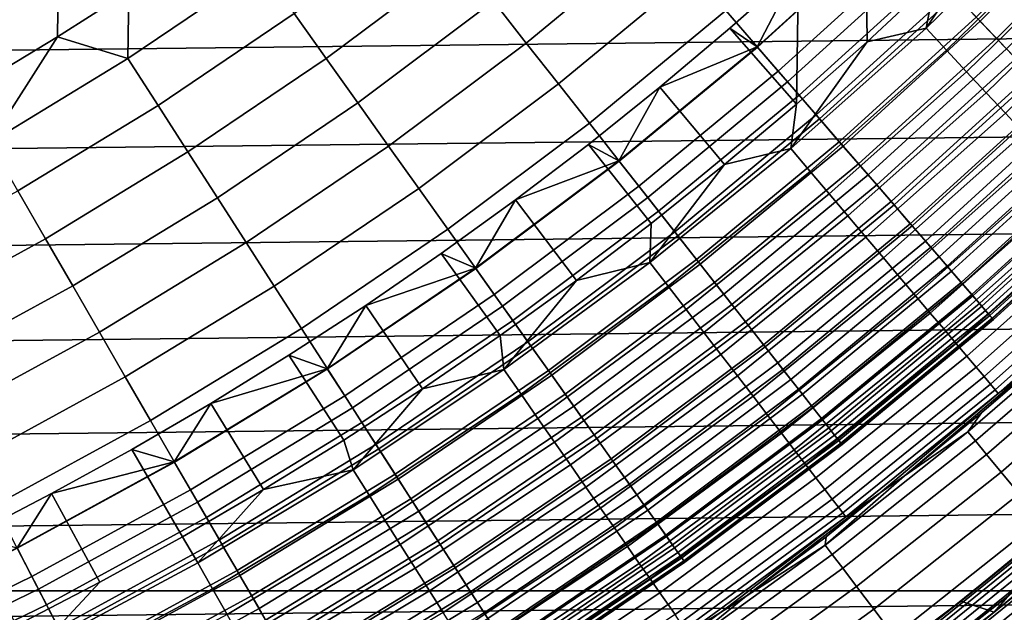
# Model space of a CAD drawing. Header units: metres. Extents: x -109 to 109, y -342 to 66.
# Tile 291 of 512: x 8.79 to 13.81, y -17.36 to -14.34. Entities that reach past the tile are written whole.
import ezdxf

# ---------------------------------------------------------------- set-up
doc = ezdxf.new("R2010")
doc.units = ezdxf.units.M
doc.layers.add('solid_K_24_62_16_000B91', color=7, linetype='CONTINUOUS')

msp = doc.modelspace()

# ---------------------------------------------------------------- linework, layer by layer
at = {"layer": 'solid_K_24_62_16_000B91'}
for points in [[(8.9871, 14.430246, -67), (8.618526, -14.653359, -67), (8.244316, -14.86712, -67), (8.618512, 14.653368, -67)], [(9.349984, 14.197808, -67), (8.987115, -14.430237, -67), (8.618526, -14.653359, -67), (8.9871, 14.430246, -67)], [(9.706759, 13.956317, -67), (9.349999, -14.197799, -67), (8.987115, -14.430237, -67), (9.349984, 14.197808, -67)], [(45.123234, -10.159115, -21), (13.588554, -26.315308, -21), (14.160499, -26.012009, -21)], [(46.083359, -10.223756, -21), (13.588554, -26.315308, -21), (45.123234, -10.159115, -21)], [(46.083359, -10.223756, -21), (13.01011, -26.606041, -21), (13.588554, -26.315308, -21)], [(46.083359, -10.223756, -21), (47.042538, -10.245252, -21), (13.01011, -26.606041, -21)], [(8.18279, -28.463768, -21), (76.5, -10.245251, -21), (76.5, -29.377958, -21), (7.558463, -28.635883, -21)], [(8.803016, -28.278105, -21), (76.5, -10.245251, -21), (8.18279, -28.463768, -21)], [(9.419072, -28.078913, -21), (76.5, -10.245251, -21), (8.803016, -28.278105, -21)], [(10.030446, -27.866367, -21), (76.5, -10.245251, -21), (9.419072, -28.078913, -21)], [(10.637092, -27.64049, -21), (76.5, -10.245251, -21), (10.030446, -27.866367, -21)], [(11.238592, -27.401428, -21), (76.5, -10.245251, -21), (10.637092, -27.64049, -21)], [(11.834843, -27.149233, -21), (76.5, -10.245251, -21), (11.238592, -27.401428, -21)], [(12.425408, -26.884073, -21), (76.5, -10.245251, -21), (11.834843, -27.149233, -21)], [(13.01011, -26.606041, -21), (76.5, -10.245251, -21), (12.425408, -26.884073, -21)], [(47.042538, -10.245252, -21), (76.5, -10.245251, -21), (13.01011, -26.606041, -21)], [(13.101251, -13.760713, -31), (13.435046, -13.43501, -31), (13.459228, -14.129533, -31), (13.10847, -14.455538, -31)], [(14.351969, -13.684574, -65.826408), (13.684574, -14.351969, -65.826408), (13.540306, -14.200665, -66.021317), (14.200665, -13.540306, -66.021317)], [(14.330963, -13.664546, -31.167591), (13.664546, -14.330963, -31.167591), (13.767179, -14.438602, -31.240108), (14.438602, -13.767179, -31.240108)], [(14.492814, -13.81887, -65.617065), (13.81887, -14.492814, -65.617065), (13.684574, -14.351969, -65.826408), (14.351969, -13.684574, -65.826408)], [(12.048735, -13.904982, -66.747398), (11.373462, -14.462534, -66.747398), (11.205833, -14.249375, -66.83773), (11.871153, -13.700041, -66.83773)], [(13.224843, -13.869816, -66.36393), (12.549911, -14.48337, -66.36393), (12.388983, -14.297648, -66.509895), (13.05526, -13.691962, -66.509895)], [(12.759632, -14.078058, -31), (13.101251, -13.760713, -31), (13.10847, -14.455538, -31), (12.749761, -14.772884, -31)], [(14.068987, -13.74295, -30.993452), (13.409361, -14.387291, -30.993452), (13.801888, -13.795015, -31)], [(14.178033, -13.849469, -30.973827), (13.513294, -14.498804, -30.973827), (13.409361, -14.387291, -30.993452), (14.068987, -13.74295, -30.993452)], [(14.438602, -13.767179, -31.240108), (13.767179, -14.438602, -31.240108), (13.865325, -14.541534, -31.324673), (14.541534, -13.865325, -31.324673)], [(11.034644, -14.031692, -66.908463), (10.354491, -14.540848, -66.908463), (10.191335, -14.311727, -66.959244), (10.86077, -13.810593, -66.959244)], [(13.409361, -14.387291, -30.993452), (13.459228, -14.129533, -31), (13.801888, -13.795015, -31)], [(12.548676, -14.481943, -31.006601), (13.22354, -13.86845, -31.006601), (12.759632, -14.078058, -31)], [(12.656218, -14.606054, -31.026844), (13.336866, -13.987304, -31.026844), (13.22354, -13.86845, -31.006601), (12.548676, -14.481943, -31.006601)], [(13.386801, -14.039673, -66.200798), (12.703604, -14.66074, -66.200798), (12.549911, -14.48337, -66.36393), (13.224843, -13.869816, -66.36393)], [(14.285484, -13.954431, -30.941269), (13.615707, -14.608685, -30.941269), (13.513294, -14.498804, -30.973827), (14.178033, -13.849469, -30.973827)], [(12.221639, -14.104524, -66.637932), (11.536675, -14.670076, -66.637932), (11.373462, -14.462534, -66.747398), (12.048735, -13.904982, -66.747398)], [(10.02649, -14.080235, -66.989807), (9.345169, -14.541368, -66.989807), (9.349999, -14.197799, -67), (9.706774, -13.956306, -67)], [(13.336866, -13.987304, -31.026844), (12.656218, -14.606054, -31.026844), (12.762297, -14.728476, -31.060593), (13.44865, -14.104539, -31.060593)], [(14.390556, -14.057068, -30.896017), (13.715853, -14.716135, -30.896017), (13.615707, -14.608685, -30.941269), (14.285484, -13.954431, -30.941269)], [(11.205833, -14.249375, -66.83773), (10.515128, -14.766431, -66.83773), (10.354491, -14.540848, -66.908463), (11.034644, -14.031692, -66.908463)], [(10.191335, -14.311727, -66.959244), (9.498812, -14.780439, -66.959244), (9.345169, -14.541368, -66.989807), (10.02649, -14.080235, -66.989807)], [(12.410271, -14.38698, -31), (12.759632, -14.078058, -31), (12.749761, -14.772884, -31)], [(12.548676, -14.481943, -31.006601), (12.759632, -14.078058, -31), (12.410271, -14.38698, -31)], [(13.540306, -14.200665, -66.021317), (12.849275, -14.828854, -66.021317), (12.703604, -14.66074, -66.200798), (13.386801, -14.039673, -66.200798)], [(14.492484, -14.156633, -30.8384), (13.813002, -14.820369, -30.8384), (13.715853, -14.716135, -30.896017), (14.390556, -14.057068, -30.896017)], [(12.388983, -14.297648, -66.509895), (11.69464, -14.870945, -66.509895), (11.536675, -14.670076, -66.637932), (12.221639, -14.104524, -66.637932)], [(13.44865, -14.104539, -31.060593), (12.762297, -14.728476, -31.060593), (12.866186, -14.84837, -31.107615), (13.558126, -14.219354, -31.107615)], [(13.409361, -14.387291, -30.993452), (13.10847, -14.455538, -31), (13.459228, -14.129533, -31)], [(0.211879, -14.172366, 84.926178), (-22.32416, -14.343652, 84.926178), (-21.993338, -14.848134, 84.926178), (22.324163, -14.343643, 84.926178)], [(9.345169, -14.541368, -66.989807), (8.987115, -14.430237, -67), (9.349999, -14.197799, -67)], [(13.684574, -14.351969, -65.826408), (12.98618, -14.986851, -65.826408), (12.849275, -14.828854, -66.021317), (13.540306, -14.200665, -66.021317)], [(13.558126, -14.219354, -31.107615), (12.866186, -14.84837, -31.107615), (12.967174, -14.964916, -31.167591), (13.664546, -14.330963, -31.167591)], [(11.373462, -14.462534, -66.747398), (10.672424, -14.987324, -66.747398), (10.515128, -14.766431, -66.83773), (11.205833, -14.249375, -66.83773)], [(10.354491, -14.540848, -66.908463), (9.650882, -15.017065, -66.908463), (9.498812, -14.780439, -66.959244), (10.191335, -14.311727, -66.959244)], [(12.549911, -14.48337, -66.36393), (11.84655, -15.064114, -66.36393), (11.69464, -14.870945, -66.509895), (12.388983, -14.297648, -66.509895)], [(13.664546, -14.330963, -31.167591), (12.967174, -14.964916, -31.167591), (13.064569, -15.077317, -31.240108), (13.767179, -14.438602, -31.240108)], [(-21.651062, -15.345031, 84.926178), (21.993343, -14.848125, 84.926178), (22.324163, -14.343643, 84.926178), (-21.993338, -14.848134, 84.926178)], [(12.053474, -14.687195, -31), (12.410271, -14.38698, -31), (12.749761, -14.772884, -31), (12.383413, -15.081301, -31)], [(12.548676, -14.481943, -31.006601), (12.410271, -14.38698, -31), (12.053474, -14.687195, -31)], [(13.409361, -14.387291, -30.993452), (12.720258, -15.000005, -30.993452), (13.10847, -14.455538, -31)], [(13.513294, -14.498804, -30.973827), (12.81885, -15.116267, -30.973827), (12.720258, -15.000005, -30.993452), (13.409361, -14.387291, -30.993452)], [(13.81887, -14.492814, -65.617065), (13.113622, -15.133926, -65.617065), (12.98618, -14.986851, -65.826408), (13.684574, -14.351969, -65.826408)], [(8.642678, -14.969558, -66.989807), (8.618526, -14.653359, -67), (8.987115, -14.430237, -67)], [(9.345169, -14.541368, -66.989807), (8.642678, -14.969558, -66.989807), (8.987115, -14.430237, -67)], [(13.767179, -14.438602, -31.240108), (13.064569, -15.077317, -31.240108), (13.157706, -15.184802, -31.324673), (13.865325, -14.541534, -31.324673)], [(11.536675, -14.670076, -66.637932), (10.825579, -15.202397, -66.637932), (10.672424, -14.987324, -66.747398), (11.373462, -14.462534, -66.747398)], [(11.845384, -15.062631, -31.006601), (12.548676, -14.481943, -31.006601), (12.053474, -14.687195, -31)], [(11.946898, -15.191717, -31.026844), (12.656218, -14.606054, -31.026844), (12.548676, -14.481943, -31.006601), (11.845384, -15.062631, -31.006601)], [(12.703604, -14.66074, -66.200798), (11.991629, -15.248596, -66.200798), (11.84655, -15.064114, -66.36393), (12.549911, -14.48337, -66.36393)], [(12.720258, -15.000005, -30.993452), (12.749761, -14.772884, -31), (13.10847, -14.455538, -31)], [(13.615707, -14.608685, -30.941269), (12.915999, -15.230828, -30.941269), (12.81885, -15.116267, -30.973827), (13.513294, -14.498804, -30.973827)], [(13.942507, -14.62248, -65.394363), (13.230948, -15.269329, -65.394363), (13.113622, -15.133926, -65.617065), (13.81887, -14.492814, -65.617065)], [(9.498812, -14.780439, -66.959244), (8.784771, -15.21567, -66.959244), (8.642678, -14.969558, -66.989807), (9.345169, -14.541368, -66.989807)], [(10.515128, -14.766431, -66.83773), (9.800603, -15.250035, -66.83773), (9.650882, -15.017065, -66.908463), (10.354491, -14.540848, -66.908463)], [(13.865325, -14.541534, -31.324673), (13.157706, -15.184802, -31.324673), (13.245947, -15.286637, -31.420704), (13.958311, -14.639055, -31.420704)], [(12.656218, -14.606054, -31.026844), (11.946898, -15.191717, -31.026844), (12.047032, -15.319048, -31.060593), (12.762297, -14.728476, -31.060593)], [(13.715853, -14.716135, -30.896017), (13.010999, -15.342854, -30.896017), (12.915999, -15.230828, -30.941269), (13.615707, -14.608685, -30.941269)], [(14.054853, -14.740306, -65.159439), (13.337562, -15.392366, -65.159439), (13.230948, -15.269329, -65.394363), (13.942507, -14.62248, -65.394363)], [(13.958311, -14.639055, -31.420704), (13.245947, -15.286637, -31.420704), (13.328687, -15.382125, -31.527544), (14.045501, -14.730497, -31.527544)], [(11.69464, -14.870945, -66.509895), (10.973806, -15.410555, -66.509895), (10.825579, -15.202397, -66.637932), (11.536675, -14.670076, -66.637932)], [(11.689404, -14.978579, -31), (12.053474, -14.687195, -31), (12.383413, -15.081301, -31), (12.009521, -15.380699, -31)], [(11.845384, -15.062631, -31.006601), (12.053474, -14.687195, -31), (11.689404, -14.978579, -31)], [(12.849275, -14.828854, -66.021317), (12.129135, -15.42345, -66.021317), (11.991629, -15.248596, -66.200798), (12.703604, -14.66074, -66.200798)], [(12.762297, -14.728476, -31.060593), (12.047032, -15.319048, -31.060593), (12.145099, -15.443749, -31.107615), (12.866186, -14.84837, -31.107615)], [(13.813002, -14.820369, -30.8384), (13.103155, -15.451527, -30.8384), (13.010999, -15.342854, -30.896017), (13.715853, -14.716135, -30.896017)], [(14.045501, -14.730497, -31.527544), (13.328687, -15.382125, -31.527544), (13.40536, -15.470611, -31.644464), (14.126298, -14.815235, -31.644464)], [(9.650882, -15.017065, -66.908463), (8.925409, -15.459263, -66.908463), (8.784771, -15.21567, -66.959244), (9.498812, -14.780439, -66.959244)], [(10.672424, -14.987324, -66.747398), (9.947211, -15.478163, -66.747398), (9.800603, -15.250035, -66.83773), (10.515128, -14.766431, -66.83773)], [(12.720258, -15.000005, -30.993452), (12.383413, -15.081301, -31), (12.749761, -14.772884, -31)], [(14.155335, -14.845689, -64.913483), (13.432917, -15.502412, -64.913483), (13.337562, -15.392366, -65.159439), (14.054853, -14.740306, -65.159439)], [(12.98618, -14.986851, -65.826408), (12.258368, -15.587784, -65.826408), (12.129135, -15.42345, -66.021317), (12.849275, -14.828854, -66.021317)], [(13.906446, -14.920628, -30.768835), (13.191797, -15.556054, -30.768835), (13.103155, -15.451527, -30.8384), (13.813002, -14.820369, -30.8384)], [(14.126298, -14.815235, -31.644464), (13.40536, -15.470611, -31.644464), (13.475443, -15.55149, -31.770662), (14.200149, -14.892688, -31.770662)], [(-21.297628, -15.83392, 84.926178), (21.651068, -15.345022, 84.926178), (21.993343, -14.848125, 84.926178), (-21.651062, -15.345031, 84.926178)], [(11.84655, -15.064114, -66.36393), (11.116353, -15.610733, -66.36393), (10.973806, -15.410555, -66.509895), (11.69464, -14.870945, -66.509895)], [(12.866186, -14.84837, -31.107615), (12.145099, -15.443749, -31.107615), (12.240427, -15.564969, -31.167591), (12.967174, -14.964916, -31.167591)], [(14.243442, -14.938091, -64.657761), (13.516525, -15.598902, -64.657761), (13.432917, -15.502412, -64.913483), (14.155335, -14.845689, -64.913483)], [(13.995502, -15.016179, -30.687834), (13.276277, -15.655675, -30.687834), (13.191797, -15.556054, -30.768835), (13.906446, -14.920628, -30.768835)], [(14.200149, -14.892688, -31.770662), (13.475443, -15.55149, -31.770662), (13.538453, -15.624208, -31.905273), (14.266549, -14.962326, -31.905273)], [(14.318721, -15.017042, -64.393578), (13.587963, -15.681345, -64.393578), (13.516525, -15.598902, -64.657761), (14.243442, -14.938091, -64.657761)], [(10.825579, -15.202397, -66.637932), (10.089957, -15.70028, -66.637932), (9.947211, -15.478163, -66.747398), (10.672424, -14.987324, -66.747398)], [(11.318277, -15.260948, -31), (11.689404, -14.978579, -31), (12.009521, -15.380699, -31), (11.628461, -15.670783, -31)], [(11.845384, -15.062631, -31.006601), (11.689404, -14.978579, -31), (11.318277, -15.260948, -31)], [(12.967174, -14.964916, -31.167591), (12.240427, -15.564969, -31.167591), (12.332364, -15.681876, -31.240108), (13.064569, -15.077317, -31.240108)], [(13.113622, -15.133926, -65.617065), (12.378668, -15.740756, -65.617065), (12.258368, -15.587784, -65.826408), (12.98618, -14.986851, -65.826408)], [(14.266549, -14.962326, -31.905273), (13.538453, -15.624208, -31.905273), (13.593962, -15.688269, -32.047379), (14.325043, -15.023672, -32.047379)], [(9.800603, -15.250035, -66.83773), (9.063876, -15.699094, -66.83773), (8.925409, -15.459263, -66.908463), (9.650882, -15.017065, -66.908463)], [(12.720258, -15.000005, -30.993452), (12.003192, -15.579745, -30.993452), (12.383413, -15.081301, -31)], [(12.81885, -15.116267, -30.973827), (12.096227, -15.700501, -30.973827), (12.003192, -15.579745, -30.993452), (12.720258, -15.000005, -30.993452)], [(14.079522, -15.106327, -30.595985), (13.35598, -15.749662, -30.595985), (13.276277, -15.655675, -30.687834), (13.995502, -15.016179, -30.687834)], [(14.380789, -15.082137, -64.122269), (13.646864, -15.74932, -64.122269), (13.587963, -15.681345, -64.393578), (14.318721, -15.017042, -64.393578)], [(14.325043, -15.023672, -32.047379), (13.593962, -15.688269, -32.047379), (13.641588, -15.743232, -32.196003), (14.37523, -15.076307, -32.196003)], [(11.115257, -15.609196, -31.006601), (11.845384, -15.062631, -31.006601), (11.318277, -15.260948, -31)], [(11.210516, -15.742967, -31.026844), (11.946898, -15.191717, -31.026844), (11.845384, -15.062631, -31.006601), (11.115257, -15.609196, -31.006601)], [(11.991629, -15.248596, -66.200798), (11.252489, -15.801909, -66.200798), (11.116353, -15.610733, -66.36393), (11.84655, -15.064114, -66.36393)], [(12.003192, -15.579745, -30.993452), (12.009521, -15.380699, -31), (12.383413, -15.081301, -31)], [(13.064569, -15.077317, -31.240108), (12.332364, -15.681876, -31.240108), (12.420281, -15.793673, -31.324673), (13.157706, -15.184802, -31.324673)], [(14.37523, -15.076307, -32.196003), (13.641588, -15.743232, -32.196003), (13.681005, -15.788722, -32.350132), (14.416767, -15.11987, -32.350132)], [(14.429329, -15.133045, -63.845238), (13.692926, -15.80248, -63.845238), (13.646864, -15.74932, -64.122269), (14.380789, -15.082137, -64.122269)], [(12.915999, -15.230828, -30.941269), (12.187901, -15.81949, -30.941269), (12.096227, -15.700501, -30.973827), (12.81885, -15.116267, -30.973827)], [(13.230948, -15.269329, -65.394363), (12.489419, -15.881588, -65.394363), (12.378668, -15.740756, -65.617065), (13.113622, -15.133926, -65.617065)], [(14.157894, -15.190414, -30.493958), (13.430325, -15.837331, -30.493958), (13.35598, -15.749662, -30.595985), (14.079522, -15.106327, -30.595985)], [(14.416767, -15.11987, -32.350132), (13.681005, -15.788722, -32.350132), (13.711946, -15.824429, -32.508709), (14.44937, -15.154064, -32.508709)], [(14.464093, -15.169505, -63.563889), (13.725917, -15.840552, -63.563889), (13.692926, -15.80248, -63.845238), (14.429329, -15.133045, -63.845238)], [(13.157706, -15.184802, -31.324673), (12.420281, -15.793673, -31.324673), (12.503576, -15.89959, -31.420704), (13.245947, -15.286637, -31.420704)], [(14.230046, -15.267828, -30.382496), (13.498768, -15.918042, -30.382496), (13.430325, -15.837331, -30.493958), (14.157894, -15.190414, -30.493958)], [(14.44937, -15.154064, -32.508709), (13.711946, -15.824429, -32.508709), (13.734195, -15.850105, -32.670647), (14.472816, -15.178654, -32.670647)], [(14.484904, -15.191331, -63.279659), (13.745666, -15.863343, -63.279659), (13.725917, -15.840552, -63.563889), (14.464093, -15.169505, -63.563889)], [(14.472816, -15.178654, -32.670647), (13.734195, -15.850105, -32.670647), (13.747602, -15.865579, -32.834843), (14.486945, -15.193471, -32.834843)], [(8.925409, -15.459263, -66.908463), (8.179719, -15.866441, -66.908463), (8.05083, -15.616432, -66.959244), (8.784771, -15.21567, -66.959244)], [(10.973806, -15.410555, -66.509895), (10.228113, -15.915255, -66.509895), (10.089957, -15.70028, -66.637932), (10.825579, -15.202397, -66.637932)], [(11.946898, -15.191717, -31.026844), (11.210516, -15.742967, -31.026844), (11.304478, -15.874917, -31.060593), (12.047032, -15.319048, -31.060593)], [(13.010999, -15.342854, -30.896017), (12.277544, -15.935845, -30.896017), (12.187901, -15.81949, -30.941269), (12.915999, -15.230828, -30.941269)], [(13.745666, -15.863343, -63.279659), (14.484904, -15.191331, -63.279659), (14.491659, -15.198415, -63), (13.752075, -15.870741, -63)], [(14.486945, -15.193471, -32.834843), (13.747602, -15.865579, -32.834843), (13.752076, -15.87074, -33), (14.49166, -15.198414, -33)], [(14.49166, -15.198414, -33), (13.752076, -15.87074, -33), (13.752075, -15.870741, -63), (14.491659, -15.198415, -63)], [(9.947211, -15.478163, -66.747398), (9.199464, -15.933938, -66.747398), (9.063876, -15.699094, -66.83773), (9.800603, -15.250035, -66.83773)], [(10.940374, -15.534098, -31), (11.318277, -15.260948, -31), (11.628461, -15.670783, -31), (11.24029, -15.951503, -31)], [(11.115257, -15.609196, -31.006601), (11.318277, -15.260948, -31), (10.940374, -15.534098, -31)], [(12.129135, -15.42345, -66.021317), (11.38152, -15.983109, -66.021317), (11.252489, -15.801909, -66.200798), (11.991629, -15.248596, -66.200798)], [(13.337562, -15.392366, -65.159439), (12.590056, -16.00956, -65.159439), (12.489419, -15.881588, -65.394363), (13.230948, -15.269329, -65.394363)], [(13.245947, -15.286637, -31.420704), (12.503576, -15.89959, -31.420704), (12.581679, -15.998906, -31.527544), (13.328687, -15.382125, -31.527544)], [(14.295452, -15.338004, -30.262415), (13.560813, -15.991206, -30.262415), (13.498768, -15.918042, -30.382496), (14.230046, -15.267828, -30.382496)], [(12.047032, -15.319048, -31.060593), (11.304478, -15.874917, -31.060593), (11.3965, -16.004145, -31.107615), (12.145099, -15.443749, -31.107615)], [(14.353635, -15.400431, -30.134586), (13.616006, -16.056292, -30.134586), (13.560813, -15.991206, -30.262415), (14.295452, -15.338004, -30.262415)], [(-20.933084, -16.31473, 84.926178), (21.297634, -15.833912, 84.926178), (21.651068, -15.345022, 84.926178), (-21.297628, -15.83392, 84.926178)], [(12.003192, -15.579745, -30.993452), (11.628461, -15.670783, -31), (12.009521, -15.380699, -31)], [(13.103155, -15.451527, -30.8384), (12.364506, -16.048717, -30.8384), (12.277544, -15.935845, -30.896017), (13.010999, -15.342854, -30.896017)], [(13.328687, -15.382125, -31.527544), (12.581679, -15.998906, -31.527544), (12.654056, -16.09094, -31.644464), (13.40536, -15.470611, -31.644464)], [(11.116353, -15.610733, -66.36393), (10.360973, -16.121988, -66.36393), (10.228113, -15.915255, -66.509895), (10.973806, -15.410555, -66.509895)], [(12.258368, -15.587784, -65.826408), (11.502788, -16.153404, -65.826408), (11.38152, -15.983109, -66.021317), (12.129135, -15.42345, -66.021317)], [(13.432917, -15.502412, -64.913483), (12.680067, -16.124016, -64.913483), (12.590056, -16.00956, -65.159439), (13.337562, -15.392366, -65.159439)], [(14.404171, -15.454652, -29.999943), (13.663944, -16.112822, -29.999943), (13.616006, -16.056292, -30.134586), (14.353635, -15.400431, -30.134586)], [(9.063876, -15.699094, -66.83773), (8.306617, -16.112589, -66.83773), (8.179719, -15.866441, -66.908463), (8.925409, -15.459263, -66.908463)], [(10.089957, -15.70028, -66.637932), (9.331479, -16.162596, -66.637932), (9.199464, -15.933938, -66.747398), (9.947211, -15.478163, -66.747398)], [(12.145099, -15.443749, -31.107615), (11.3965, -16.004145, -31.107615), (11.485951, -16.129763, -31.167591), (12.240427, -15.564969, -31.167591)], [(13.191797, -15.556054, -30.768835), (12.448151, -16.157286, -30.768835), (12.364506, -16.048717, -30.8384), (13.103155, -15.451527, -30.8384)], [(13.40536, -15.470611, -31.644464), (12.654056, -16.09094, -31.644464), (12.72021, -16.175062, -31.770662), (13.475443, -15.55149, -31.770662)], [(14.446692, -15.500273, -29.859468), (13.70428, -16.160385, -29.859468), (13.663944, -16.112822, -29.999943), (14.404171, -15.454652, -29.999943)], [(10.555816, -15.797934, -31), (10.940374, -15.534098, -31), (11.24029, -15.951503, -31), (10.845426, -16.222553, -31)], [(11.115257, -15.609196, -31.006601), (10.940374, -15.534098, -31), (10.555816, -15.797934, -31)], [(13.516525, -15.598902, -64.657761), (12.75899, -16.224377, -64.657761), (12.680067, -16.124016, -64.913483), (13.432917, -15.502412, -64.913483)], [(14.480886, -15.536962, -29.714186), (13.736717, -16.198637, -29.714186), (13.70428, -16.160385, -29.859468), (14.446692, -15.500273, -29.859468)], [(14.506505, -15.564449, -29.565153), (13.761021, -16.227295, -29.565153), (13.736717, -16.198637, -29.714186), (14.480886, -15.536962, -29.714186)], [(12.003192, -15.579745, -30.993452), (11.259742, -16.125238, -30.993452), (11.628461, -15.670783, -31)], [(12.096227, -15.700501, -30.973827), (11.347013, -16.250221, -30.973827), (11.259742, -16.125238, -30.993452), (12.003192, -15.579745, -30.993452)], [(12.240427, -15.564969, -31.167591), (11.485951, -16.129763, -31.167591), (11.572222, -16.250912, -31.240108), (12.332364, -15.681876, -31.240108)], [(12.378668, -15.740756, -65.617065), (11.615671, -16.311928, -65.617065), (11.502788, -16.153404, -65.826408), (12.258368, -15.587784, -65.826408)], [(13.276277, -15.655675, -30.687834), (12.527868, -16.260757, -30.687834), (12.448151, -16.157286, -30.768835), (13.191797, -15.556054, -30.768835)], [(13.475443, -15.55149, -31.770662), (12.72021, -16.175062, -31.770662), (12.779689, -16.250696, -31.905273), (13.538453, -15.624208, -31.905273)], [(14.523363, -15.582537, -29.41346), (13.777012, -16.246153, -29.41346), (13.761021, -16.227295, -29.565153), (14.506505, -15.564449, -29.565153)], [(14.523363, -15.582537, -29.41346), (13.956931, -16.107208, -29.262819), (13.777012, -16.246153, -29.41346)], [(10.359953, -16.120401, -31.006601), (11.115257, -15.609196, -31.006601), (10.555816, -15.797934, -31)], [(10.448738, -16.258553, -31.026844), (11.210516, -15.742967, -31.026844), (11.115257, -15.609196, -31.006601), (10.359953, -16.120401, -31.006601)], [(11.252489, -15.801909, -66.200798), (10.487859, -16.319426, -66.200798), (10.360973, -16.121988, -66.36393), (11.116353, -15.610733, -66.36393)], [(13.587963, -15.681345, -64.393578), (12.826424, -16.310125, -64.393578), (12.75899, -16.224377, -64.657761), (13.516525, -15.598902, -64.657761)], [(13.538453, -15.624208, -31.905273), (12.779689, -16.250696, -31.905273), (12.832087, -16.317326, -32.047379), (13.593962, -15.688269, -32.047379)], [(11.259742, -16.125238, -30.993452), (11.24029, -15.951503, -31), (11.628461, -15.670783, -31)], [(12.332364, -15.681876, -31.240108), (11.572222, -16.250912, -31.240108), (11.65472, -16.366764, -31.324673), (12.420281, -15.793673, -31.324673)], [(13.35598, -15.749662, -30.595985), (12.603078, -16.358377, -30.595985), (12.527868, -16.260757, -30.687834), (13.276277, -15.655675, -30.687834)], [(13.646864, -15.74932, -64.122269), (12.882024, -16.380825, -64.122269), (12.826424, -16.310125, -64.393578), (13.587963, -15.681345, -64.393578)], [(13.593962, -15.688269, -32.047379), (12.832087, -16.317326, -32.047379), (12.877044, -16.374493, -32.196003), (13.641588, -15.743232, -32.196003)], [(9.199464, -15.933938, -66.747398), (8.430877, -16.353619, -66.747398), (8.306617, -16.112589, -66.83773), (9.063876, -15.699094, -66.83773)], [(10.228113, -15.915255, -66.509895), (9.459249, -16.383902, -66.509895), (9.331479, -16.162596, -66.637932), (10.089957, -15.70028, -66.637932)], [(12.187901, -15.81949, -30.941269), (11.433009, -16.373377, -30.941269), (11.347013, -16.250221, -30.973827), (12.096227, -15.700501, -30.973827)], [(12.489419, -15.881588, -65.394363), (11.719596, -16.45787, -65.394363), (11.615671, -16.311928, -65.617065), (12.378668, -15.740756, -65.617065)], [(11.210516, -15.742967, -31.026844), (10.448738, -16.258553, -31.026844), (10.536314, -16.394825, -31.060593), (11.304478, -15.874917, -31.060593)], [(13.430325, -15.837331, -30.493958), (12.673231, -16.449434, -30.493958), (12.603078, -16.358377, -30.595985), (13.35598, -15.749662, -30.595985)], [(13.641588, -15.743232, -32.196003), (12.877044, -16.374493, -32.196003), (12.914252, -16.421808, -32.350132), (13.681005, -15.788722, -32.350132)], [(13.692926, -15.80248, -63.845238), (12.925505, -16.436117, -63.845238), (12.882024, -16.380825, -64.122269), (13.646864, -15.74932, -64.122269)], [(13.681005, -15.788722, -32.350132), (12.914252, -16.421808, -32.350132), (12.943458, -16.458944, -32.508709), (13.711946, -15.824429, -32.508709)], [(-20.557764, -16.787022, 84.926178), (20.93309, -16.314722, 84.926178), (21.297634, -15.833912, 84.926178), (-20.933084, -16.31473, 84.926178)], [(10.164976, -16.052202, -31), (10.555816, -15.797934, -31), (10.845426, -16.222553, -31), (10.443913, -16.483908, -31)], [(10.359953, -16.120401, -31.006601), (10.555816, -15.797934, -31), (10.164976, -16.052202, -31)], [(11.38152, -15.983109, -66.021317), (10.608122, -16.506559, -66.021317), (10.487859, -16.319426, -66.200798), (11.252489, -15.801909, -66.200798)], [(12.277544, -15.935845, -30.896017), (11.517101, -16.493807, -30.896017), (11.433009, -16.373377, -30.941269), (12.187901, -15.81949, -30.941269)], [(12.420281, -15.793673, -31.324673), (11.65472, -16.366764, -31.324673), (11.732881, -16.476526, -31.420704), (12.503576, -15.89959, -31.420704)], [(13.498768, -15.918042, -30.382496), (12.737817, -16.533264, -30.382496), (12.673231, -16.449434, -30.493958), (13.430325, -15.837331, -30.493958)], [(13.725917, -15.840552, -63.563889), (12.956646, -16.475716, -63.563889), (12.925505, -16.436117, -63.845238), (13.692926, -15.80248, -63.845238)], [(13.711946, -15.824429, -32.508709), (12.943458, -16.458944, -32.508709), (12.96446, -16.485653, -32.670647), (13.734195, -15.850105, -32.670647)], [(13.745666, -15.863343, -63.279659), (12.975288, -16.49942, -63.279659), (12.956646, -16.475716, -63.563889), (13.725917, -15.840552, -63.563889)], [(14.323267, -15.835355, -28.532835), (13.621961, -16.442526, -28.532835), (13.691489, -16.344942, -29.010334), (14.075949, -16.015045, -29.010334)], [(13.621961, -16.442526, -28.532835), (14.323267, -15.835355, -28.532835), (14.36337, -15.87969, -28.045769), (13.6601, -16.488562, -28.045769)], [(11.304478, -15.874917, -31.060593), (10.536314, -16.394825, -31.060593), (10.622083, -16.528284, -31.107615), (11.3965, -16.004145, -31.107615)], [(12.590056, -16.00956, -65.159439), (11.814031, -16.590485, -65.159439), (11.719596, -16.45787, -65.394363), (12.489419, -15.881588, -65.394363)], [(13.734195, -15.850105, -32.670647), (12.96446, -16.485653, -32.670647), (12.977116, -16.501745, -32.834843), (13.747602, -15.865579, -32.834843)], [(12.975288, -16.49942, -63.279659), (13.745666, -15.863343, -63.279659), (13.752075, -15.870741, -63), (12.981339, -16.507114, -63)], [(13.747602, -15.865579, -32.834843), (12.977116, -16.501745, -32.834843), (12.98134, -16.507114, -33), (13.752076, -15.87074, -33)], [(13.752076, -15.87074, -33), (12.98134, -16.507114, -33), (12.981339, -16.507114, -63), (13.752075, -15.870741, -63)], [(13.6601, -16.488562, -28.045769), (14.36337, -15.87969, -28.045769), (14.42271, -15.945296, -27.563086), (13.716535, -16.556683, -27.563086)], [(9.331479, -16.162596, -66.637932), (8.551863, -16.588299, -66.637932), (8.430877, -16.353619, -66.747398), (9.199464, -15.933938, -66.747398)], [(10.360973, -16.121988, -66.36393), (9.582123, -16.596724, -66.36393), (9.459249, -16.383902, -66.509895), (10.228113, -15.915255, -66.509895)], [(12.364506, -16.048717, -30.8384), (11.598676, -16.610632, -30.8384), (11.517101, -16.493807, -30.896017), (12.277544, -15.935845, -30.896017)], [(12.503576, -15.89959, -31.420704), (11.732881, -16.476526, -31.420704), (11.80617, -16.579445, -31.527544), (12.581679, -15.998906, -31.527544)], [(13.560813, -15.991206, -30.262415), (12.796364, -16.609257, -30.262415), (12.737817, -16.533264, -30.382496), (13.498768, -15.918042, -30.382496)], [(11.502788, -16.153404, -65.826408), (10.721148, -16.682432, -65.826408), (10.608122, -16.506559, -66.021317), (11.38152, -15.983109, -66.021317)], [(11.259742, -16.125238, -30.993452), (10.845426, -16.222553, -31), (11.24029, -15.951503, -31)], [(13.616006, -16.056292, -30.134586), (12.848446, -16.676857, -30.134586), (12.796364, -16.609257, -30.262415), (13.560813, -15.991206, -30.262415)], [(13.716535, -16.556683, -27.563086), (14.42271, -15.945296, -27.563086), (14.501083, -16.031942, -27.086475), (13.79107, -16.64665, -27.086475)], [(11.3965, -16.004145, -31.107615), (10.622083, -16.528284, -31.107615), (10.705457, -16.658016, -31.167591), (11.485951, -16.129763, -31.167591)], [(12.581679, -15.998906, -31.527544), (11.80617, -16.579445, -31.527544), (11.874084, -16.67482, -31.644464), (12.654056, -16.09094, -31.644464)], [(12.680067, -16.124016, -64.913483), (11.898493, -16.709095, -64.913483), (11.814031, -16.590485, -65.159439), (12.590056, -16.00956, -65.159439)], [(14.075949, -16.015045, -29.010334), (13.691489, -16.344942, -29.010334), (13.956931, -16.107208, -29.262819)], [(13.79107, -16.64665, -27.086475), (14.501083, -16.031942, -27.086475), (14.598213, -16.139326, -26.617601), (13.883444, -16.758152, -26.617601)], [(9.767929, -16.296856, -31), (10.164976, -16.052202, -31), (10.443913, -16.483908, -31), (10.036182, -16.735279, -31)], [(10.359953, -16.120401, -31.006601), (10.164976, -16.052202, -31), (9.767929, -16.296856, -31)], [(12.448151, -16.157286, -30.768835), (11.677139, -16.723, -30.768835), (11.598676, -16.610632, -30.8384), (12.364506, -16.048717, -30.8384)], [(12.654056, -16.09094, -31.644464), (11.874084, -16.67482, -31.644464), (11.936162, -16.761993, -31.770662), (12.72021, -16.175062, -31.770662)], [(13.663944, -16.112822, -29.999943), (12.893682, -16.735571, -29.999943), (12.848446, -16.676857, -30.134586), (13.616006, -16.056292, -30.134586)], [(9.581179, -16.595089, -31.006601), (10.359953, -16.120401, -31.006601), (9.767929, -16.296856, -31)], [(9.66329, -16.737309, -31.026844), (10.448738, -16.258553, -31.026844), (10.359953, -16.120401, -31.006601), (9.581179, -16.595089, -31.006601)], [(10.487859, -16.319426, -66.200798), (9.69947, -16.799974, -66.200798), (9.582123, -16.596724, -66.36393), (10.360973, -16.121988, -66.36393)], [(11.259742, -16.125238, -30.993452), (10.49154, -16.635284, -30.993452), (10.845426, -16.222553, -31)], [(11.347013, -16.250221, -30.973827), (10.572857, -16.764221, -30.973827), (10.49154, -16.635284, -30.993452), (11.259742, -16.125238, -30.993452)], [(11.485951, -16.129763, -31.167591), (10.705457, -16.658016, -31.167591), (10.785865, -16.783134, -31.240108), (11.572222, -16.250912, -31.240108)], [(12.75899, -16.224377, -64.657761), (11.972552, -16.813097, -64.657761), (11.898493, -16.709095, -64.913483), (12.680067, -16.124016, -64.913483)], [(13.70428, -16.160385, -29.859468), (12.931744, -16.784973, -29.859468), (12.893682, -16.735571, -29.999943), (13.663944, -16.112822, -29.999943)], [(13.777012, -16.246153, -29.41346), (13.956931, -16.107208, -29.262819), (13.299299, -16.665613, -29.010334), (13.17471, -16.753063, -29.262819)], [(13.691489, -16.344942, -29.010334), (13.299299, -16.665613, -29.010334), (13.956931, -16.107208, -29.262819)], [(9.459249, -16.383902, -66.509895), (8.668959, -16.815434, -66.509895), (8.551863, -16.588299, -66.637932), (9.331479, -16.162596, -66.637932)], [(11.615671, -16.311928, -65.617065), (10.826362, -16.846148, -65.617065), (10.721148, -16.682432, -65.826408), (11.502788, -16.153404, -65.826408)], [(12.527868, -16.260757, -30.687834), (11.75192, -16.830093, -30.687834), (11.677139, -16.723, -30.768835), (12.448151, -16.157286, -30.768835)], [(12.72021, -16.175062, -31.770662), (11.936162, -16.761993, -31.770662), (11.991975, -16.840372, -31.905273), (12.779689, -16.250696, -31.905273)], [(13.736717, -16.198637, -29.714186), (12.962352, -16.824703, -29.714186), (12.931744, -16.784973, -29.859468), (13.70428, -16.160385, -29.859468)], [(10.49154, -16.635284, -30.993452), (10.443913, -16.483908, -31), (10.845426, -16.222553, -31)], [(12.826424, -16.310125, -64.393578), (12.035829, -16.901957, -64.393578), (11.972552, -16.813097, -64.657761), (12.75899, -16.224377, -64.657761)], [(13.761021, -16.227295, -29.565153), (12.985286, -16.854469, -29.565153), (12.962352, -16.824703, -29.714186), (13.736717, -16.198637, -29.714186)], [(13.777012, -16.246153, -29.41346), (13.000376, -16.874056, -29.41346), (12.985286, -16.854469, -29.565153), (13.761021, -16.227295, -29.565153)], [(10.448738, -16.258553, -31.026844), (9.66329, -16.737309, -31.026844), (9.744283, -16.877594, -31.060593), (10.536314, -16.394825, -31.060593)], [(11.433009, -16.373377, -30.941269), (10.652986, -16.891272, -30.941269), (10.572857, -16.764221, -30.973827), (11.347013, -16.250221, -30.973827)], [(11.572222, -16.250912, -31.240108), (10.785865, -16.783134, -31.240108), (10.862757, -16.902781, -31.324673), (11.65472, -16.366764, -31.324673)], [(12.603078, -16.358377, -30.595985), (11.822472, -16.931131, -30.595985), (11.75192, -16.830093, -30.687834), (12.527868, -16.260757, -30.687834)], [(12.779689, -16.250696, -31.905273), (11.991975, -16.840372, -31.905273), (12.041142, -16.909418, -32.047379), (12.832087, -16.317326, -32.047379)], [(13.777012, -16.246153, -29.41346), (13.17471, -16.753063, -29.262819), (13.000376, -16.874056, -29.41346)], [(-20.171715, -17.250736, 84.926178), (20.55777, -16.787014, 84.926178), (20.93309, -16.314722, 84.926178), (-20.557764, -16.787022, 84.926178)], [(9.365081, -16.531643, -31), (9.767929, -16.296856, -31), (10.036182, -16.735279, -31), (9.622288, -16.976635, -31)], [(9.581179, -16.595089, -31.006601), (9.767929, -16.296856, -31), (9.365081, -16.531643, -31)], [(10.608122, -16.506559, -66.021317), (9.810693, -16.992619, -66.021317), (9.69947, -16.799974, -66.200798), (10.487859, -16.319426, -66.200798)], [(11.719596, -16.45787, -65.394363), (10.923224, -16.99687, -65.394363), (10.826362, -16.846148, -65.617065), (11.615671, -16.311928, -65.617065)], [(12.882024, -16.380825, -64.122269), (12.088001, -16.975224, -64.122269), (12.035829, -16.901957, -64.393578), (12.826424, -16.310125, -64.393578)], [(12.832087, -16.317326, -32.047379), (12.041142, -16.909418, -32.047379), (12.083328, -16.96866, -32.196003), (12.877044, -16.374493, -32.196003)], [(9.582123, -16.596724, -66.36393), (8.781566, -17.033859, -66.36393), (8.668959, -16.815434, -66.509895), (9.459249, -16.383902, -66.509895)], [(11.517101, -16.493807, -30.896017), (10.73134, -17.015511, -30.896017), (10.652986, -16.891272, -30.941269), (11.433009, -16.373377, -30.941269)], [(11.65472, -16.366764, -31.324673), (10.862757, -16.902781, -31.324673), (10.935607, -17.016136, -31.420704), (11.732881, -16.476526, -31.420704)], [(12.673231, -16.449434, -30.493958), (11.88828, -17.025377, -30.493958), (11.822472, -16.931131, -30.595985), (12.603078, -16.358377, -30.595985)], [(12.877044, -16.374493, -32.196003), (12.083328, -16.96866, -32.196003), (12.118243, -17.017693, -32.350132), (12.914252, -16.421808, -32.350132)], [(12.925505, -16.436117, -63.845238), (12.128802, -17.03252, -63.845238), (12.088001, -16.975224, -64.122269), (12.882024, -16.380825, -64.122269)], [(13.621961, -16.442526, -28.532835), (13.299299, -16.665613, -29.010334), (13.691489, -16.344942, -29.010334)], [(10.536314, -16.394825, -31.060593), (9.744283, -16.877594, -31.060593), (9.823605, -17.014982, -31.107615), (10.622083, -16.528284, -31.107615)], [(12.914252, -16.421808, -32.350132), (12.118243, -17.017693, -32.350132), (12.145649, -17.056177, -32.508709), (12.943458, -16.458944, -32.508709)], [(12.956646, -16.475716, -63.563889), (12.158025, -17.073557, -63.563889), (12.128802, -17.03252, -63.845238), (12.925505, -16.436117, -63.845238)], [(12.894944, -17.018661, -28.532835), (13.299299, -16.665613, -29.010334), (13.621961, -16.442526, -28.532835)], [(12.894944, -17.018661, -28.532835), (13.621961, -16.442526, -28.532835), (13.6601, -16.488562, -28.045769), (12.931047, -17.066311, -28.045769)], [(10.49154, -16.635284, -30.993452), (10.036182, -16.735279, -31), (10.443913, -16.483908, -31)], [(11.598676, -16.610632, -30.8384), (10.80735, -17.13603, -30.8384), (10.73134, -17.015511, -30.896017), (11.517101, -16.493807, -30.896017)], [(11.814031, -16.590485, -65.159439), (11.011242, -17.133827, -65.159439), (10.923224, -16.99687, -65.394363), (11.719596, -16.45787, -65.394363)], [(11.732881, -16.476526, -31.420704), (10.935607, -17.016136, -31.420704), (11.003916, -17.122427, -31.527544), (11.80617, -16.579445, -31.527544)], [(12.737817, -16.533264, -30.382496), (11.948865, -17.112143, -30.382496), (11.88828, -17.025377, -30.493958), (12.673231, -16.449434, -30.493958)], [(12.943458, -16.458944, -32.508709), (12.145649, -17.056177, -32.508709), (12.165357, -17.083853, -32.670647), (12.96446, -16.485653, -32.670647)], [(12.975288, -16.49942, -63.279659), (12.175517, -17.098122, -63.279659), (12.158025, -17.073557, -63.563889), (12.956646, -16.475716, -63.563889)], [(12.96446, -16.485653, -32.670647), (12.165357, -17.083853, -32.670647), (12.177233, -17.100531, -32.834843), (12.977116, -16.501745, -32.834843)], [(12.931047, -17.066311, -28.045769), (13.6601, -16.488562, -28.045769), (13.716535, -16.556683, -27.563086), (12.984471, -17.136818, -27.563086)], [(8.956521, -16.756514, -31), (9.365081, -16.531643, -31), (9.622288, -16.976635, -31), (9.202654, -17.207722, -31)], [(9.581179, -16.595089, -31.006601), (9.365081, -16.531643, -31), (8.956521, -16.756514, -31)], [(10.721148, -16.682432, -65.826408), (9.915223, -17.17367, -65.826408), (9.810693, -16.992619, -66.021317), (10.608122, -16.506559, -66.021317)], [(10.622083, -16.528284, -31.107615), (9.823605, -17.014982, -31.107615), (9.900711, -17.148535, -31.167591), (10.705457, -16.658016, -31.167591)], [(12.796364, -16.609257, -30.262415), (12.003786, -17.190796, -30.262415), (11.948865, -17.112143, -30.382496), (12.737817, -16.533264, -30.382496)], [(12.175517, -17.098122, -63.279659), (12.975288, -16.49942, -63.279659), (12.981339, -16.507114, -63), (12.181195, -17.106094, -63)], [(12.977116, -16.501745, -32.834843), (12.177233, -17.100531, -32.834843), (12.181196, -17.106094, -33), (12.98134, -16.507114, -33)], [(12.98134, -16.507114, -33), (12.181196, -17.106094, -33), (12.181195, -17.106094, -63), (12.981339, -16.507114, -63)], [(11.80617, -16.579445, -31.527544), (11.003916, -17.122427, -31.527544), (11.067216, -17.220924, -31.644464), (11.874084, -16.67482, -31.644464)], [(11.898493, -16.709095, -64.913483), (11.089965, -17.256323, -64.913483), (11.011242, -17.133827, -65.159439), (11.814031, -16.590485, -65.159439)], [(12.984471, -17.136818, -27.563086), (13.716535, -16.556683, -27.563086), (13.79107, -16.64665, -27.086475), (13.055028, -17.22994, -27.086475)], [(8.780701, -17.032183, -31.006601), (9.581179, -16.595089, -31.006601), (8.956521, -16.756514, -31)], [(8.855951, -17.178148, -31.026844), (9.66329, -16.737309, -31.026844), (9.581179, -16.595089, -31.006601), (8.780701, -17.032183, -31.006601)], [(9.69947, -16.799974, -66.200798), (8.889109, -17.242464, -66.200798), (8.781566, -17.033859, -66.36393), (9.582123, -16.596724, -66.36393)], [(10.49154, -16.635284, -30.993452), (9.700274, -17.108763, -30.993452), (10.036182, -16.735279, -31)], [(10.572857, -16.764221, -30.973827), (9.775459, -17.241369, -30.973827), (9.700274, -17.108763, -30.993452), (10.49154, -16.635284, -30.993452)], [(11.677139, -16.723, -30.768835), (10.880461, -17.251953, -30.768835), (10.80735, -17.13603, -30.8384), (11.598676, -16.610632, -30.8384)], [(12.848446, -16.676857, -30.134586), (12.052642, -17.260763, -30.134586), (12.003786, -17.190796, -30.262415), (12.796364, -16.609257, -30.262415)], [(13.585942, -17.303822, 37.311863), (14.007184, -16.964634, 34.5), (14.406937, -16.62649, 34.5), (14.346203, -16.678925, 37.450397)], [(10.705457, -16.658016, -31.167591), (9.900711, -17.148535, -31.167591), (9.975075, -17.277336, -31.240108), (10.785865, -16.783134, -31.240108)], [(10.826362, -16.846148, -65.617065), (10.012527, -17.342207, -65.617065), (9.915223, -17.17367, -65.826408), (10.721148, -16.682432, -65.826408)], [(11.874084, -16.67482, -31.644464), (11.067216, -17.220924, -31.644464), (11.125074, -17.310953, -31.770662), (11.936162, -16.761993, -31.770662)], [(12.893682, -16.735571, -29.999943), (12.095077, -17.321533, -29.999943), (12.052642, -17.260763, -30.134586), (12.848446, -16.676857, -30.134586)], [(12.894944, -17.018661, -28.532835), (12.899602, -16.976875, -29.010334), (13.17471, -16.753063, -29.262819), (13.299299, -16.665613, -29.010334)], [(13.055028, -17.22994, -27.086475), (13.79107, -16.64665, -27.086475), (13.883444, -16.758152, -26.617601), (13.142472, -17.345348, -26.617601)], [(13.756284, -17.360508, 37.299294), (13.585942, -17.303822, 37.311863), (14.346203, -16.678925, 37.450397)], [(13.756284, -17.360508, 37.299294), (14.346203, -16.678925, 37.450397), (14.549967, -16.70093, 37.445518)], [(9.66329, -16.737309, -31.026844), (8.855951, -17.178148, -31.026844), (8.930178, -17.322128, -31.060593), (9.744283, -16.877594, -31.060593)], [(9.700274, -17.108763, -30.993452), (9.622288, -16.976635, -31), (10.036182, -16.735279, -31)], [(11.75192, -16.830093, -30.687834), (10.950139, -17.362434, -30.687834), (10.880461, -17.251953, -30.768835), (11.677139, -16.723, -30.768835)], [(11.972552, -16.813097, -64.657761), (11.158992, -17.363729, -64.657761), (11.089965, -17.256323, -64.913483), (11.898493, -16.709095, -64.913483)], [(12.931744, -16.784973, -29.859468), (12.13078, -17.372665, -29.859468), (12.095077, -17.321533, -29.999943), (12.893682, -16.735571, -29.999943)], [(14.504968, -16.740025, 34.900002), (14.102589, -17.080383, 34.900002), (13.756284, -17.360508, 37.299294), (14.549967, -16.70093, 37.445518)], [(-20.171715, -17.250736, 84.926178), (20.171722, -17.250729, 84.926178), (20.55777, -16.787014, 84.926178)], [(8.54262, -16.971258, -31), (8.956521, -16.756514, -31), (9.202654, -17.207722, -31), (8.777368, -17.428493, -31)], [(8.780701, -17.032183, -31.006601), (8.956521, -16.756514, -31), (8.54262, -16.971258, -31)], [(10.652986, -16.891272, -30.941269), (9.849545, -17.372036, -30.941269), (9.775459, -17.241369, -30.973827), (10.572857, -16.764221, -30.973827)], [(10.785865, -16.783134, -31.240108), (9.975075, -17.277336, -31.240108), (10.046186, -17.400505, -31.324673), (10.862757, -16.902781, -31.324673)], [(11.936162, -16.761993, -31.770662), (11.125074, -17.310953, -31.770662), (11.177094, -17.391899, -31.905273), (11.991975, -16.840372, -31.905273)], [(12.962352, -16.824703, -29.714186), (12.159493, -17.413786, -29.714186), (12.13078, -17.372665, -29.859468), (12.931744, -16.784973, -29.859468)], [(13.000376, -16.874056, -29.41346), (13.17471, -16.753063, -29.262819), (12.492621, -17.278553, -29.010334), (12.362646, -17.360964, -29.262819)], [(12.899602, -16.976875, -29.010334), (12.492621, -17.278553, -29.010334), (13.17471, -16.753063, -29.262819)], [(13.142472, -17.345348, -26.617601), (13.883444, -16.758152, -26.617601), (13.993334, -16.890795, -26.158104), (13.246497, -17.482639, -26.158104)], [(13.429002, -17.430399, 34.440392), (14.231244, -16.781794, 34.440392), (13.599498, -17.293167, 34.5)], [(13.435605, -17.438969, 34.380928), (14.238242, -16.790045, 34.380928), (14.231244, -16.781794, 34.440392), (13.429002, -17.430399, 34.440392)], [(13.446538, -17.453161, 34.323208), (14.249828, -16.803709, 34.323208), (14.238242, -16.790045, 34.380928), (13.435605, -17.438969, 34.380928)], [(14.231244, -16.781794, 34.440392), (14.007184, -16.964634, 34.5), (13.599498, -17.293167, 34.5)], [(9.810693, -16.992619, -66.021317), (8.991039, -17.440182, -66.021317), (8.889109, -17.242464, -66.200798), (9.69947, -16.799974, -66.200798)], [(11.822472, -16.931131, -30.595985), (11.015877, -17.466669, -30.595985), (10.950139, -17.362434, -30.687834), (11.75192, -16.830093, -30.687834)], [(12.035829, -16.901957, -64.393578), (11.217969, -17.4555, -64.393578), (11.158992, -17.363729, -64.657761), (11.972552, -16.813097, -64.657761)], [(11.991975, -16.840372, -31.905273), (11.177094, -17.391899, -31.905273), (11.222921, -17.463207, -32.047379), (12.041142, -16.909418, -32.047379)], [(12.985286, -16.854469, -29.565153), (12.181006, -17.444595, -29.565153), (12.159493, -17.413786, -29.714186), (12.962352, -16.824703, -29.714186)], [(13.461642, -17.472765, 34.268066), (14.265835, -16.822584, 34.268066), (14.249828, -16.803709, 34.323208), (13.446538, -17.453161, 34.323208)], [(13.480697, -17.497498, 34.216316), (14.286027, -16.846395, 34.216316), (14.265835, -16.822584, 34.268066), (13.461642, -17.472765, 34.268066)], [(9.744283, -16.877594, -31.060593), (8.930178, -17.322128, -31.060593), (9.002872, -17.463137, -31.107615), (9.823605, -17.014982, -31.107615)], [(10.73134, -17.015511, -30.896017), (9.92199, -17.499811, -30.896017), (9.849545, -17.372036, -30.941269), (10.652986, -16.891272, -30.941269)], [(10.923224, -16.99687, -65.394363), (10.102109, -17.497366, -65.394363), (10.012527, -17.342207, -65.617065), (10.826362, -16.846148, -65.617065)], [(13.000376, -16.874056, -29.41346), (12.195162, -17.464867, -29.41346), (12.181006, -17.444595, -29.565153), (12.985286, -16.854469, -29.565153)], [(13.000376, -16.874056, -29.41346), (12.362646, -17.360964, -29.262819), (12.195162, -17.464867, -29.41346)], [(13.246497, -17.482639, -26.158104), (13.993334, -16.890795, -26.158104), (14.120357, -17.044119, -25.709589), (13.36674, -17.641335, -25.709589)], [(13.503423, -17.526995, 34.168709), (14.31011, -16.874794, 34.168709), (14.286027, -16.846395, 34.216316), (13.480697, -17.497498, 34.216316)], [(13.529488, -17.560825, 34.125946), (14.337733, -16.907368, 34.125946), (14.31011, -16.874794, 34.168709), (13.503423, -17.526995, 34.168709)], [(10.862757, -16.902781, -31.324673), (10.046186, -17.400505, -31.324673), (10.11356, -17.5172, -31.420704), (10.935607, -17.016136, -31.420704)], [(11.88828, -17.025377, -30.493958), (11.077195, -17.563894, -30.493958), (11.015877, -17.466669, -30.595985), (11.822472, -16.931131, -30.595985)], [(12.088001, -16.975224, -64.122269), (11.266596, -17.531166, -64.122269), (11.217969, -17.4555, -64.393578), (12.035829, -16.901957, -64.393578)], [(12.041142, -16.909418, -32.047379), (11.222921, -17.463207, -32.047379), (11.26224, -17.524389, -32.196003), (12.083328, -16.96866, -32.196003)], [(13.558512, -17.598497, 34.088646), (14.368491, -16.943638, 34.088646), (14.337733, -16.907368, 34.125946), (13.529488, -17.560825, 34.125946)], [(13.590071, -17.63946, 34.057358), (14.401935, -16.983076, 34.057358), (14.368491, -16.943638, 34.088646), (13.558512, -17.598497, 34.088646)], [(9.700274, -17.108763, -30.993452), (8.887687, -17.544632, -30.993452), (9.202654, -17.207722, -31), (9.622288, -16.976635, -31)], [(9.915223, -17.17367, -65.826408), (9.086836, -17.626003, -65.826408), (8.991039, -17.440182, -66.021317), (9.810693, -16.992619, -66.021317)], [(12.083328, -16.96866, -32.196003), (11.26224, -17.524389, -32.196003), (11.294784, -17.575026, -32.350132), (12.118243, -17.017693, -32.350132)], [(12.128802, -17.03252, -63.845238), (11.304625, -17.59034, -63.845238), (11.266596, -17.531166, -64.122269), (12.088001, -16.975224, -64.122269)], [(12.894944, -17.018661, -28.532835), (12.492621, -17.278553, -29.010334), (12.899602, -16.976875, -29.010334)], [(13.585942, -17.303822, 37.311863), (13.599498, -17.293167, 34.5), (14.007184, -16.964634, 34.5)], [(13.623702, -17.683113, 34.032536), (14.437576, -17.025105, 34.032536), (14.401935, -16.983076, 34.057358), (13.590071, -17.63946, 34.057358)], [(8.028551, -17.580074, -31.026844), (8.855951, -17.178148, -31.026844), (8.780701, -17.032183, -31.006601), (7.960331, -17.430693, -31.006601)], [(8.889109, -17.242464, -66.200798), (8.058611, -17.645895, -66.200798), (7.961115, -17.432411, -66.36393), (8.781566, -17.033859, -66.36393)], [(9.823605, -17.014982, -31.107615), (9.002872, -17.463137, -31.107615), (9.073537, -17.600206, -31.167591), (9.900711, -17.148535, -31.167591)], [(10.80735, -17.13603, -30.8384), (9.992267, -17.623762, -30.8384), (9.92199, -17.499811, -30.896017), (10.73134, -17.015511, -30.896017)], [(11.011242, -17.133827, -65.159439), (10.18351, -17.638357, -65.159439), (10.102109, -17.497366, -65.394363), (10.923224, -16.99687, -65.394363)], [(10.935607, -17.016136, -31.420704), (10.11356, -17.5172, -31.420704), (10.176734, -17.626619, -31.527544), (11.003916, -17.122427, -31.527544)], [(11.948865, -17.112143, -30.382496), (11.133647, -17.653404, -30.382496), (11.077195, -17.563894, -30.493958), (11.88828, -17.025377, -30.493958)], [(12.118243, -17.017693, -32.350132), (11.294784, -17.575026, -32.350132), (11.320327, -17.614771, -32.508709), (12.145649, -17.056177, -32.508709)], [(12.158025, -17.073557, -63.563889), (11.331861, -17.632719, -63.563889), (11.304625, -17.59034, -63.845238), (12.128802, -17.03252, -63.845238)], [(12.14359, -17.562677, -28.532835), (12.492621, -17.278553, -29.010334), (12.894944, -17.018661, -28.532835)], [(12.14359, -17.562677, -28.532835), (12.894944, -17.018661, -28.532835), (12.931047, -17.066311, -28.045769), (12.177589, -17.611851, -28.045769)], [(13.36674, -17.641335, -25.709589), (14.120357, -17.044119, -25.709589), (14.264067, -17.217585, -25.273624), (13.50278, -17.820879, -25.273624)], [(13.658916, -17.728821, 34.014545), (14.474894, -17.069111, 34.014545), (14.437576, -17.025105, 34.032536), (13.623702, -17.683113, 34.032536)], [(12.145649, -17.056177, -32.508709), (11.320327, -17.614771, -32.508709), (11.338696, -17.643354, -32.670647), (12.165357, -17.083853, -32.670647)], [(12.175517, -17.098122, -63.279659), (11.348166, -17.658091, -63.279659), (11.331861, -17.632719, -63.563889), (12.158025, -17.073557, -63.563889)], [(12.165357, -17.083853, -32.670647), (11.338696, -17.643354, -32.670647), (11.349764, -17.660578, -32.834843), (12.177233, -17.100531, -32.834843)], [(12.177589, -17.611851, -28.045769), (12.931047, -17.066311, -28.045769), (12.984471, -17.136818, -27.563086), (12.227901, -17.684612, -27.563086)], [(13.695198, -17.775913, 34.003647), (14.513343, -17.11445, 34.003647), (14.474894, -17.069111, 34.014545), (13.658916, -17.728821, 34.014545)], [(14.102589, -17.080383, 34.900002), (13.692258, -17.411047, 34.900002), (13.756284, -17.360508, 37.299294)], [(14.114507, -17.458044, 34.599998), (13.692258, -17.411047, 34.900002), (14.102589, -17.080383, 34.900002)], [(9.775459, -17.241369, -30.973827), (8.956573, -17.680616, -30.973827), (8.887687, -17.544632, -30.993452), (9.700274, -17.108763, -30.993452)], [(10.880461, -17.251953, -30.768835), (10.059863, -17.742985, -30.768835), (9.992267, -17.623762, -30.8384), (10.80735, -17.13603, -30.8384)], [(11.003916, -17.122427, -31.527544), (10.176734, -17.626619, -31.527544), (10.235276, -17.728018, -31.644464), (11.067216, -17.220924, -31.644464)], [(11.089965, -17.256323, -64.913483), (10.256315, -17.76446, -64.913483), (10.18351, -17.638357, -65.159439), (11.011242, -17.133827, -65.159439)], [(12.003786, -17.190796, -30.262415), (11.184821, -17.734545, -30.262415), (11.133647, -17.653404, -30.382496), (11.948865, -17.112143, -30.382496)], [(11.348166, -17.658091, -63.279659), (12.175517, -17.098122, -63.279659), (12.181195, -17.106094, -63), (11.353456, -17.666325, -63)], [(12.177233, -17.100531, -32.834843), (11.349764, -17.660578, -32.834843), (11.353458, -17.666323, -33), (12.181196, -17.106094, -33)], [(12.181196, -17.106094, -33), (11.353458, -17.666323, -33), (11.353456, -17.666325, -63), (12.181195, -17.106094, -63)], [(12.227901, -17.684612, -27.563086), (12.984471, -17.136818, -27.563086), (13.055028, -17.22994, -27.086475), (12.294347, -17.78071, -27.086475)], [(14.513343, -17.11445, 34.003647), (13.695198, -17.775913, 34.003647), (13.73043, -17.824848, 34), (14.550915, -17.161608, 34)], [(8.855951, -17.178148, -31.026844), (8.028551, -17.580074, -31.026844), (8.095843, -17.727423, -31.060593), (8.930178, -17.322128, -31.060593)], [(9.900711, -17.148535, -31.167591), (9.073537, -17.600206, -31.167591), (9.141687, -17.732399, -31.240108), (9.975075, -17.277336, -31.240108)], [(10.012527, -17.342207, -65.617065), (9.176011, -17.798979, -65.617065), (9.086836, -17.626003, -65.826408), (9.915223, -17.17367, -65.826408)], [(12.052642, -17.260763, -30.134586), (11.230344, -17.806725, -30.134586), (11.184821, -17.734545, -30.262415), (12.003786, -17.190796, -30.262415)], [(13.73043, -17.824848, 34), (14.15036, -18.762121, 34), (15.002491, -18.087984, 34), (14.550915, -17.161608, 34)], [(8.991039, -17.440182, -66.021317), (8.151018, -17.84824, -66.021317), (8.058611, -17.645895, -66.200798), (8.889109, -17.242464, -66.200798)], [(8.887687, -17.544632, -30.993452), (8.777368, -17.428493, -31), (9.202654, -17.207722, -31)], [(9.849545, -17.372036, -30.941269), (9.024452, -17.814613, -30.941269), (8.956573, -17.680616, -30.973827), (9.775459, -17.241369, -30.973827)], [(11.067216, -17.220924, -31.644464), (10.235276, -17.728018, -31.644464), (10.288785, -17.820698, -31.770662), (11.125074, -17.310953, -31.770662)], [(12.294347, -17.78071, -27.086475), (13.055028, -17.22994, -27.086475), (13.142472, -17.345348, -26.617601), (12.376696, -17.899807, -26.617601)], [(13.50278, -17.820879, -25.273624), (14.264067, -17.217585, -25.273624), (14.423962, -17.410589, -24.851734), (13.654142, -18.020647, -24.851734)], [(-20.171715, -17.250736, 84.926178), (-19.775276, -17.705463, 84.926178), (20.171722, -17.250729, 84.926178)], [(-19.775276, -17.705463, 84.926178), (19.775284, -17.705456, 84.926178), (20.171722, -17.250729, 84.926178)], [(9.975075, -17.277336, -31.240108), (9.141687, -17.732399, -31.240108), (9.206859, -17.858814, -31.324673), (10.046186, -17.400505, -31.324673)], [(10.950139, -17.362434, -30.687834), (10.124287, -17.856609, -30.687834), (10.059863, -17.742985, -30.768835), (10.880461, -17.251953, -30.768835)], [(11.158992, -17.363729, -64.657761), (10.320152, -17.875029, -64.657761), (10.256315, -17.76446, -64.913483), (11.089965, -17.256323, -64.913483)], [(12.095077, -17.321533, -29.999943), (11.269883, -17.869419, -29.999943), (11.230344, -17.806725, -30.134586), (12.052642, -17.260763, -30.134586)], [(12.14359, -17.562677, -28.532835), (12.078589, -17.570477, -29.010334), (12.362646, -17.360964, -29.262819), (12.492621, -17.278553, -29.010334)], [(12.799539, -17.893347, 37.181168), (13.184109, -17.611908, 34.5), (13.599498, -17.293167, 34.5), (13.585942, -17.303822, 37.311863)], [(13.429002, -17.430399, 34.440392), (13.599498, -17.293167, 34.5), (13.184109, -17.611908, 34.5)], [(8.930178, -17.322128, -31.060593), (8.095843, -17.727423, -31.060593), (8.161746, -17.871731, -31.107615), (9.002872, -17.463137, -31.107615)], [(10.102109, -17.497366, -65.394363), (9.258108, -17.958225, -65.394363), (9.176011, -17.798979, -65.617065), (10.012527, -17.342207, -65.617065)], [(11.125074, -17.310953, -31.770662), (10.288785, -17.820698, -31.770662), (10.336895, -17.904028, -31.905273), (11.177094, -17.391899, -31.905273)], [(12.13078, -17.372665, -29.859468), (11.303151, -17.922169, -29.859468), (11.269883, -17.869419, -29.999943), (12.095077, -17.321533, -29.999943)], [(12.376696, -17.899807, -26.617601), (13.142472, -17.345348, -26.617601), (13.246497, -17.482639, -26.158104), (12.474659, -18.041487, -26.158104)], [(13.756284, -17.360508, 37.299294), (12.933878, -17.981585, 37.161606), (12.799539, -17.893347, 37.181168), (13.585942, -17.303822, 37.311863)], [(13.692258, -17.411047, 34.900002), (13.274181, -17.731853, 34.900002), (12.933878, -17.981585, 37.161606), (13.756284, -17.360508, 37.299294)]]:
    msp.add_3dface(points, dxfattribs=at)

doc.saveas('drawing.dxf')
